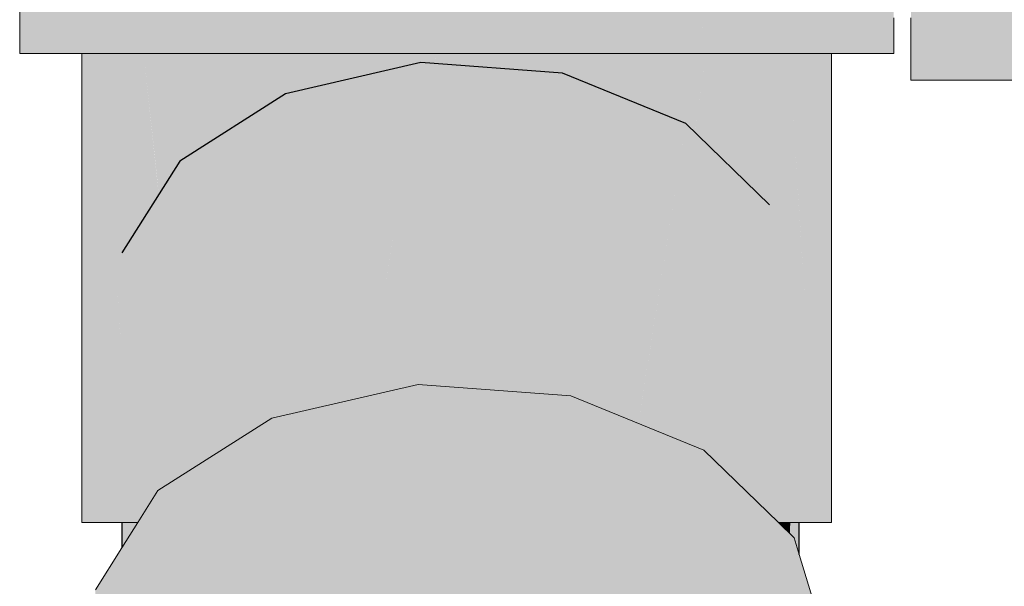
# Model space of a CAD drawing. Header units: millimetres. Extents: x 321 to 585, y -277 to 9.
# Tile 377 of 656: x 530.06 to 530.352, y -237.767 to -237.599. Entities that reach past the tile are written whole.
import ezdxf

# ---------------------------------------------------------------- set-up
doc = ezdxf.new("R2010")
doc.units = ezdxf.units.MM
doc.header["$MEASUREMENT"] = 0
doc.layers.add('CV-Condutos', color=1, linetype='Continuous', lineweight=25)
doc.layers.add('CV-Conexões', color=9, linetype='Continuous', lineweight=18)

msp = doc.modelspace()

# ---------------------------------------------------------------- hatches: boundary and pattern name
at = {"layer": 'CV-Condutos', "linetype": 'Continuous'}
for points in [[(530.16341, -237.71023), (530.179, -237.61158), (530.13891, -237.62078), (530.13891, -237.71585), (530.15238, -237.71276)], [(530.16411, -237.70581), (530.16341, -237.71023), (530.17816, -237.70685), (530.179, -237.70691), (530.179, -237.70666), (530.179, -237.61158)], [(530.20459, -237.7088), (530.22094, -237.71001), (530.22094, -237.6147), (530.179, -237.61158), (530.179, -237.70691), (530.19234, -237.7079)], [(530.23378, -237.71096), (530.22094, -237.6147), (530.22094, -237.70918), (530.22094, -237.71001), (530.22133, -237.71004), (530.22341, -237.71019), (530.23427, -237.71462)], [(530.24438, -237.71174), (530.25745, -237.62958), (530.22094, -237.6147), (530.24187, -237.71155), (530.22094, -237.6147), (530.23378, -237.71096), (530.23427, -237.71462), (530.24334, -237.71832)], [(530.12693, -237.72184), (530.13891, -237.62078), (530.10757, -237.6407), (530.10142, -237.73805), (530.10757, -237.73414), (530.12055, -237.72589)], [(530.12732, -237.71851), (530.12693, -237.72184), (530.1349, -237.71677), (530.13891, -237.71585), (530.13891, -237.71423), (530.13891, -237.62078)], [(530.25745, -237.62958), (530.24334, -237.71832), (530.25745, -237.72408)], [(530.27358, -237.73066), (530.28224, -237.65367), (530.25745, -237.62958), (530.25745, -237.72107), (530.25745, -237.72408), (530.25951, -237.72492), (530.2628, -237.72626), (530.26942, -237.72896), (530.27208, -237.73005), (530.26942, -237.72896), (530.2628, -237.72626), (530.26992, -237.73318), (530.27296, -237.73613)], [(530.10144, -237.7377), (530.10757, -237.6407), (530.09042, -237.6679)], [(530.28224, -237.65367), (530.27622, -237.70715), (530.27296, -237.73613), (530.28224, -237.74514), (530.28224, -237.73545)], [(530.09042, -237.74765), (530.09042, -237.7552), (530.09517, -237.74765)], [(530.28836, -237.74765), (530.28482, -237.74765), (530.28823, -237.75097)], [(530.28836, -237.74765), (530.2878, -237.76161), (530.28863, -237.76552)], [(530.291, -237.75366), (530.291, -237.74765), (530.28836, -237.74765), (530.28837, -237.74837), (530.28954, -237.75224), (530.291, -237.75711), (530.28969, -237.75238), (530.291, -237.75711)], [(530.28837, -237.74837), (530.28841, -237.75115), (530.28954, -237.75224)]]:
    msp.add_hatch(color=11, dxfattribs=at).paths.add_polyline_path(points)
at = {"layer": 'CV-Conexões', "linetype": 'Continuous'}
for points in [[(530.36128, -237.61675), (530.36128, -237.61234), (530.36128, -237.59941), (530.36128, -237.59833), (530.35934, -237.59833), (530.36128, -237.59833), (530.36128, -237.57884), (530.36128, -237.55205), (530.36128, -237.52083), (530.36128, -237.48734), (530.36128, -237.45384), (530.36128, -237.42265), (530.36128, -237.39583), (530.36128, -237.37634), (530.32599, -237.37634), (530.36128, -237.37634), (530.36128, -237.37529), (530.36128, -237.36236), (530.36128, -237.35794), (530.32408, -237.35794), (530.32408, -237.36236), (530.32408, -237.37529), (530.32408, -237.37634), (530.32408, -237.39583), (530.32408, -237.42265), (530.32408, -237.45384), (530.32408, -237.48734), (530.32408, -237.52083), (530.32408, -237.55205), (530.32408, -237.57884), (530.32408, -237.59833), (530.32408, -237.59941), (530.32408, -237.61234), (530.32408, -237.61675)], [(530.0602, -237.6089), (530.06461, -237.6089), (530.07754, -237.6089), (530.0786, -237.6089), (530.0786, -237.60754), (530.0786, -237.6089), (530.0981, -237.6089), (530.0981, -237.58257), (530.0786, -237.58257), (530.07754, -237.58257), (530.06461, -237.58257), (530.0602, -237.58257)], [(530.10025, -237.5892), (530.0981, -237.6089), (530.12117, -237.6089), (530.1249, -237.6089), (530.12291, -237.59858), (530.12265, -237.59848), (530.11667, -237.596), (530.11285, -237.59442), (530.11126, -237.59598), (530.11285, -237.59442), (530.10941, -237.59299), (530.10876, -237.59272), (530.10941, -237.59299), (530.11285, -237.59442), (530.11667, -237.596), (530.12265, -237.59848), (530.12291, -237.59858), (530.12275, -237.59776), (530.11528, -237.59203), (530.12275, -237.59776), (530.1249, -237.6089), (530.13727, -237.6089), (530.1249, -237.59941), (530.13727, -237.6089), (530.1249, -237.58257), (530.10297, -237.58257), (530.10097, -237.58257), (530.0981, -237.58257), (530.0981, -237.58831), (530.0981, -237.6089)], [(530.22309, -237.6089), (530.25431, -237.6089), (530.25431, -237.58257), (530.22309, -237.58257), (530.1896, -237.58257), (530.15611, -237.58257), (530.1249, -237.58257), (530.13472, -237.60348), (530.13727, -237.6089), (530.14781, -237.6089), (530.15611, -237.6089), (530.1896, -237.6089)], [(530.319, -237.59833), (530.319, -237.58257), (530.31459, -237.58257), (530.31459, -237.59833), (530.31723, -237.59833), (530.31459, -237.59833), (530.31459, -237.58683), (530.31459, -237.58257), (530.31209, -237.58683), (530.31459, -237.58257), (530.3092, -237.58257), (530.30167, -237.58257), (530.3092, -237.58683), (530.3092, -237.59176), (530.3092, -237.58683), (530.30516, -237.58683), (530.3092, -237.58683), (530.30167, -237.58257), (530.30376, -237.58683), (530.30167, -237.58257), (530.3006, -237.58257), (530.3006, -237.58394), (530.3006, -237.58257), (530.2811, -237.58257), (530.29834, -237.58683), (530.3006, -237.58683), (530.29834, -237.58683), (530.2811, -237.58257), (530.27824, -237.58257), (530.25431, -237.58257), (530.2752, -237.58653), (530.25431, -237.58257), (530.25431, -237.58683), (530.25431, -237.6089), (530.27497, -237.58683), (530.25431, -237.6089), (530.26946, -237.59401), (530.27677, -237.58683), (530.2811, -237.58683), (530.27677, -237.58683), (530.25431, -237.6089), (530.2811, -237.6089), (530.3006, -237.6089), (530.3006, -237.60184), (530.3006, -237.6089), (530.30167, -237.6089), (530.30167, -237.58683), (530.3092, -237.59792), (530.30167, -237.58683), (530.30167, -237.59833), (530.3092, -237.59833), (530.3094, -237.59833), (530.3092, -237.59833), (530.30167, -237.59833), (530.3092, -237.60449), (530.30167, -237.59833), (530.30167, -237.6089), (530.3092, -237.6089), (530.31459, -237.6089), (530.319, -237.6089)], [(530.07921, -237.6089), (530.0786, -237.6089), (530.0786, -237.74765), (530.08238, -237.74765), (530.08238, -237.6089), (530.0794, -237.6089)], [(530.09002, -237.6089), (530.08471, -237.6089), (530.08415, -237.6089), (530.08846, -237.67101), (530.09042, -237.69926), (530.08862, -237.67076), (530.09013, -237.69462), (530.09013, -237.66837), (530.09013, -237.69462), (530.09042, -237.69926), (530.08846, -237.67101), (530.08415, -237.6089), (530.08834, -237.67121), (530.08415, -237.6089), (530.08238, -237.6089), (530.08747, -237.67258), (530.08782, -237.67203), (530.08747, -237.67258), (530.09042, -237.70217), (530.08747, -237.67258), (530.08238, -237.6089), (530.08238, -237.68066), (530.08238, -237.74765), (530.09042, -237.70942), (530.08238, -237.74765), (530.09042, -237.74765), (530.09348, -237.74765), (530.09042, -237.6679), (530.09023, -237.6682), (530.09042, -237.6679), (530.09348, -237.74765), (530.09153, -237.66615), (530.0915, -237.66618), (530.09153, -237.66615), (530.09042, -237.62141), (530.09153, -237.66615), (530.09348, -237.74765), (530.09348, -237.66306), (530.09348, -237.6089), (530.093, -237.6089), (530.09319, -237.66351), (530.09286, -237.66403), (530.09319, -237.66351), (530.093, -237.6089), (530.09246, -237.6089), (530.09042, -237.61977), (530.09246, -237.6089), (530.09042, -237.6089), (530.09016, -237.6089), (530.09013, -237.60931)], [(530.09013, -237.60931), (530.09012, -237.6089), (530.09004, -237.6089)], [(530.10019, -237.64539), (530.10083, -237.65139), (530.1088, -237.72602), (530.10889, -237.72589), (530.10892, -237.72583), (530.10136, -237.65055), (530.10077, -237.64502), (530.09691, -237.6089), (530.10062, -237.64511), (530.09691, -237.6089), (530.09629, -237.6089), (530.10054, -237.64516), (530.1012, -237.6508), (530.10054, -237.64516), (530.09629, -237.6089), (530.09348, -237.6089), (530.09348, -237.64966), (530.09348, -237.66306), (530.09348, -237.7431), (530.09348, -237.74765), (530.09951, -237.73926), (530.09348, -237.74765), (530.09517, -237.74765), (530.10109, -237.73826), (530.10821, -237.73373), (530.10715, -237.72864), (530.10844, -237.7266), (530.0992, -237.65397), (530.09827, -237.64661), (530.09983, -237.64562), (530.09827, -237.64661), (530.0992, -237.65397), (530.10844, -237.7266), (530.1088, -237.72602), (530.10083, -237.65139)], [(530.1008, -237.645), (530.10136, -237.65055), (530.10962, -237.73283), (530.1106, -237.73221), (530.10757, -237.6407), (530.11111, -237.63844), (530.11111, -237.63507), (530.11111, -237.6089), (530.09718, -237.6089), (530.09691, -237.6089)], [(530.12117, -237.6089), (530.11111, -237.6089), (530.11111, -237.63844), (530.1267, -237.62853), (530.12809, -237.61792), (530.12927, -237.6089), (530.12476, -237.6089), (530.12283, -237.6089), (530.12177, -237.6089)], [(530.13087, -237.62588), (530.1341, -237.62383), (530.1341, -237.6089), (530.13042, -237.6089), (530.12927, -237.6089), (530.1267, -237.62853), (530.12989, -237.62651)], [(530.15373, -237.61135), (530.15481, -237.6118), (530.15437, -237.61095), (530.15426, -237.61102), (530.15437, -237.61095), (530.15481, -237.6118), (530.15501, -237.61054), (530.15526, -237.6089), (530.1533, -237.6089), (530.15276, -237.6089), (530.14781, -237.6089), (530.1341, -237.6089), (530.1341, -237.62188), (530.1341, -237.62383), (530.13891, -237.62078), (530.13966, -237.6206), (530.15335, -237.6116), (530.13966, -237.6206), (530.15397, -237.61732), (530.15505, -237.61707), (530.16088, -237.61574), (530.16088, -237.61431), (530.16088, -237.6089), (530.1606, -237.6089), (530.15526, -237.6089), (530.15481, -237.6118)], [(530.16088, -237.61023), (530.16088, -237.61574), (530.179, -237.61158), (530.18308, -237.61188), (530.18329, -237.61059), (530.18357, -237.6089), (530.16088, -237.6089)], [(530.21833, -237.61451), (530.21833, -237.6089), (530.19563, -237.6089), (530.19418, -237.6089), (530.1896, -237.6089), (530.18815, -237.6089), (530.18357, -237.6089), (530.18308, -237.61188), (530.1837, -237.61193), (530.18818, -237.61226), (530.1896, -237.61237), (530.19033, -237.61242), (530.19485, -237.61276), (530.19628, -237.61286)], [(530.22488, -237.615), (530.22395, -237.6089), (530.22301, -237.6089), (530.2247, -237.61498), (530.22301, -237.6089), (530.21833, -237.6089), (530.21833, -237.61364), (530.21833, -237.61451), (530.21864, -237.61453), (530.22007, -237.61464), (530.21997, -237.61431), (530.22007, -237.61464), (530.22094, -237.6147), (530.2233, -237.61488), (530.22094, -237.6147), (530.22429, -237.61607), (530.22408, -237.61494), (530.22429, -237.61607), (530.22509, -237.6164)], [(530.24511, -237.62455), (530.24511, -237.6089), (530.23671, -237.6089), (530.23529, -237.6089), (530.22395, -237.6089), (530.22509, -237.6164), (530.24204, -237.6233), (530.2442, -237.62418), (530.24436, -237.62425)], [(530.2604, -237.63079), (530.26327, -237.6089), (530.25803, -237.6089), (530.24511, -237.6089), (530.24511, -237.61759), (530.24511, -237.62455), (530.2458, -237.62484), (530.24869, -237.62107), (530.2458, -237.62484), (530.24855, -237.62596), (530.25616, -237.62906), (530.25622, -237.62839), (530.25616, -237.62906), (530.25745, -237.62958), (530.26006, -237.63065), (530.25745, -237.62958), (530.26021, -237.63227)], [(530.28908, -237.6251), (530.29682, -237.74765), (530.3006, -237.74765), (530.3006, -237.6089), (530.29761, -237.6089), (530.29734, -237.6089), (530.29682, -237.6089), (530.29235, -237.6089), (530.28908, -237.6089), (530.28806, -237.6089), (530.28766, -237.6089), (530.28725, -237.6089), (530.28573, -237.6089), (530.28573, -237.66528), (530.28573, -237.65706), (530.28573, -237.6089), (530.2718, -237.6089), (530.28306, -237.65447), (530.28224, -237.65367), (530.28306, -237.65447), (530.2718, -237.6089), (530.27332, -237.62406), (530.27565, -237.64727), (530.27332, -237.62406), (530.2718, -237.6089), (530.26962, -237.6089), (530.27016, -237.61356), (530.26962, -237.6089), (530.26875, -237.6089), (530.27387, -237.64554), (530.26875, -237.6089), (530.26809, -237.6089), (530.26455, -237.6089), (530.26327, -237.6089), (530.26021, -237.63227), (530.26422, -237.63616), (530.26528, -237.63719), (530.26809, -237.63993), (530.27259, -237.6443), (530.26809, -237.63993), (530.26809, -237.73141), (530.28482, -237.74765), (530.28573, -237.74765), (530.27315, -237.64484), (530.28573, -237.74765), (530.28797, -237.6727), (530.28573, -237.74765), (530.28908, -237.74765), (530.291, -237.74765), (530.29682, -237.74765), (530.291, -237.69412), (530.29274, -237.68856), (530.291, -237.68279), (530.28908, -237.6764), (530.291, -237.68279), (530.29274, -237.68856), (530.291, -237.66334), (530.28908, -237.63543), (530.291, -237.66334), (530.291, -237.66106), (530.291, -237.66334), (530.29274, -237.68856), (530.291, -237.69412), (530.29682, -237.74765), (530.29318, -237.69), (530.291, -237.65558)], [(530.29081, -237.77578), (530.29097, -237.83304), (530.291, -237.84484), (530.291, -237.8332), (530.291, -237.84484), (530.29355, -237.84834), (530.29345, -237.84468), (530.29341, -237.84452), (530.29345, -237.84468), (530.291, -237.77671), (530.29345, -237.84468), (530.29163, -237.77967), (530.291, -237.75711), (530.28954, -237.75224), (530.28965, -237.77033), (530.29, -237.82847), (530.28965, -237.77033), (530.28954, -237.75224), (530.28761, -237.76073), (530.2814, -237.78803), (530.28306, -237.79582), (530.2814, -237.78803), (530.27385, -237.82124), (530.28954, -237.75224), (530.28482, -237.74765), (530.2628, -237.72626), (530.2628, -237.74765), (530.2628, -237.72626), (530.22341, -237.71019), (530.17816, -237.70685), (530.1349, -237.71677), (530.1349, -237.74765), (530.1349, -237.80092), (530.1349, -237.80784), (530.15039, -237.80281), (530.15073, -237.8025), (530.15039, -237.80281), (530.1512, -237.80255), (530.16275, -237.7988), (530.17205, -237.79578), (530.16108, -237.79319), (530.15842, -237.79557), (530.15407, -237.79233), (530.15137, -237.80192), (530.15735, -237.7807), (530.16667, -237.74765), (530.15735, -237.7807), (530.15407, -237.79233), (530.15842, -237.79557), (530.16108, -237.79319), (530.16117, -237.7931), (530.16104, -237.79307), (530.16119, -237.79308), (530.16558, -237.78914), (530.16601, -237.78875), (530.16558, -237.78914), (530.16119, -237.79308), (530.17036, -237.79405), (530.17187, -237.79421), (530.17078, -237.78445), (530.17256, -237.78286), (530.16917, -237.77005), (530.17256, -237.78286), (530.17365, -237.78187), (530.17816, -237.79379), (530.17816, -237.77781), (530.17816, -237.76196), (530.17816, -237.74765), (530.17816, -237.79379), (530.17365, -237.78187), (530.17256, -237.78286), (530.17078, -237.78445), (530.17187, -237.79421), (530.17036, -237.79405), (530.16117, -237.7931), (530.16108, -237.79319), (530.17205, -237.79578), (530.17566, -237.7946), (530.17816, -237.79487), (530.1955, -237.79669), (530.19858, -237.78717), (530.21132, -237.74765), (530.20004, -237.78263), (530.19858, -237.78717), (530.19635, -237.79405), (530.1955, -237.79669), (530.20213, -237.79739), (530.2024, -237.79741), (530.20435, -237.79762), (530.21142, -237.79532), (530.21326, -237.79472), (530.21656, -237.79365), (530.20454, -237.78523), (530.21638, -237.79206), (530.2182, -237.79312), (530.22013, -237.79249), (530.21521, -237.78177), (530.22013, -237.79249), (530.22114, -237.79216), (530.22341, -237.79612), (530.22341, -237.79142), (530.22341, -237.7791), (530.22341, -237.74765), (530.22341, -237.79612), (530.22114, -237.79216), (530.22013, -237.79249), (530.2182, -237.79312), (530.22122, -237.79486), (530.2182, -237.79312), (530.21638, -237.79206), (530.21755, -237.79333), (530.21638, -237.79206), (530.20454, -237.78523), (530.21656, -237.79365), (530.21326, -237.79472), (530.21142, -237.79532), (530.20435, -237.79762), (530.21716, -237.79897), (530.22341, -237.79962), (530.23083, -237.8004), (530.23853, -237.80485), (530.23962, -237.80133), (530.2562, -237.74765), (530.24551, -237.78225), (530.25907, -237.80091), (530.26144, -237.80416), (530.2628, -237.80604), (530.27229, -237.8191), (530.2628, -237.80604), (530.26144, -237.80416), (530.25907, -237.80091), (530.24551, -237.78225), (530.24119, -237.79623), (530.23853, -237.80485), (530.2539, -237.81372), (530.25996, -237.81722), (530.2628, -237.81886), (530.27305, -237.82478), (530.27887, -237.82814), (530.28327, -237.79682), (530.28936, -237.82544), (530.28805, -237.76282), (530.28954, -237.76982), (530.28998, -237.82837), (530.28954, -237.76982), (530.28805, -237.76282), (530.28936, -237.82544), (530.28327, -237.79682), (530.27887, -237.82814), (530.28954, -237.84282), (530.28954, -237.8343), (530.28954, -237.82631), (530.28954, -237.84282), (530.29009, -237.84358), (530.29024, -237.8296), (530.29009, -237.84358), (530.291, -237.84484), (530.29097, -237.83304)], [(530.10109, -237.73826), (530.09517, -237.74765), (530.09042, -237.7552), (530.0826, -237.76761), (530.0826, -237.8468), (530.08624, -237.83863), (530.0826, -237.8468), (530.0826, -237.84804), (530.08591, -237.84505), (530.08782, -237.84333), (530.08858, -237.83336), (530.09042, -237.80948), (530.08858, -237.83336), (530.09042, -237.82923), (530.09095, -237.82805), (530.09042, -237.82923), (530.08858, -237.83336), (530.08782, -237.84333), (530.09007, -237.8413), (530.09042, -237.83806), (530.09007, -237.8413), (530.09042, -237.84099), (530.09115, -237.85612), (530.09143, -237.84008), (530.09166, -237.82644), (530.09143, -237.84008), (530.09434, -237.83745), (530.0971, -237.83497), (530.10072, -237.83171), (530.09562, -237.81756), (530.10072, -237.83171), (530.10109, -237.83138), (530.10053, -237.80653), (530.10009, -237.74765), (530.10053, -237.80653), (530.10109, -237.83138), (530.10312, -237.82955), (530.11377, -237.81995), (530.10956, -237.81508), (530.10109, -237.80526), (530.10956, -237.81508), (530.11377, -237.81995), (530.11921, -237.79342), (530.11493, -237.81432), (530.11377, -237.81995), (530.1229, -237.81173), (530.13201, -237.80878), (530.13409, -237.8081), (530.1349, -237.80784), (530.13446, -237.80727), (530.1349, -237.80784), (530.1349, -237.80628), (530.13173, -237.80378), (530.1349, -237.80628), (530.1349, -237.80092), (530.12981, -237.7696), (530.12584, -237.7785), (530.12981, -237.7696), (530.1349, -237.80092), (530.13089, -237.76716), (530.12858, -237.74765), (530.12674, -237.74765), (530.10109, -237.74765), (530.12674, -237.74765), (530.12858, -237.74765), (530.12699, -237.74711), (530.12858, -237.74765), (530.13089, -237.76716), (530.1349, -237.80092), (530.1349, -237.75816), (530.1349, -237.74765), (530.1349, -237.72933), (530.13014, -237.74002), (530.1349, -237.72933), (530.1349, -237.71677)], [(530.29715, -237.80562), (530.29449, -237.84964), (530.299, -237.85584), (530.29742, -237.80687), (530.299, -237.85584), (530.299, -237.81433), (530.299, -237.78367), (530.291, -237.75711), (530.29163, -237.77967), (530.29345, -237.84468), (530.29355, -237.84834), (530.29374, -237.84606), (530.2945, -237.84962)]]:
    msp.add_hatch(color=241, dxfattribs=at).paths.add_polyline_path(points)

# ---------------------------------------------------------------- linework, layer by layer
at = {"layer": 'CV-Condutos'}
for p, q in [((530.179, -237.61158), (530.13891, -237.62078)), ((530.22094, -237.6147), (530.179, -237.61158)), ((530.25745, -237.62958), (530.22094, -237.6147)), ((530.13891, -237.62078), (530.10757, -237.6407)), ((530.28224, -237.65367), (530.25745, -237.62958)), ((530.10757, -237.6407), (530.09042, -237.6679)), ((530.09042, -237.74765), (530.09042, -237.7552)), ((530.291, -237.75366), (530.291, -237.74765)), ((530.291, -237.75711), (530.291, -237.75366))]:
    msp.add_line(p, q, dxfattribs=at)
at = {"layer": 'CV-Conexões'}
for p, q in [((530.0602, -237.58257), (530.0602, -237.6089)), ((530.319, -237.6089), (530.319, -237.59833)), ((530.32408, -237.59833), (530.32408, -237.59941)), ((530.32408, -237.59941), (530.32408, -237.61234)), ((530.0602, -237.6089), (530.06461, -237.6089)), ((530.06461, -237.6089), (530.07754, -237.6089)), ((530.07754, -237.6089), (530.0786, -237.6089)), ((530.0786, -237.6089), (530.0786, -237.74765)), ((530.0786, -237.6089), (530.0981, -237.6089)), ((530.0981, -237.6089), (530.12117, -237.6089)), ((530.12117, -237.6089), (530.1249, -237.6089)), ((530.1249, -237.6089), (530.13727, -237.6089)), ((530.13727, -237.6089), (530.14781, -237.6089)), ((530.14781, -237.6089), (530.15611, -237.6089)), ((530.15611, -237.6089), (530.1896, -237.6089)), ((530.1896, -237.6089), (530.22309, -237.6089)), ((530.22309, -237.6089), (530.25431, -237.6089)), ((530.25431, -237.6089), (530.2811, -237.6089)), ((530.2811, -237.6089), (530.3006, -237.6089)), ((530.3006, -237.74765), (530.3006, -237.6089)), ((530.3006, -237.6089), (530.30167, -237.6089)), ((530.30167, -237.6089), (530.3092, -237.6089)), ((530.3092, -237.6089), (530.31459, -237.6089)), ((530.31459, -237.6089), (530.319, -237.6089)), ((530.32408, -237.61234), (530.32408, -237.61675)), ((530.32408, -237.61675), (530.36128, -237.61675)), ((530.17816, -237.70685), (530.1349, -237.71677)), ((530.22341, -237.71019), (530.17816, -237.70685)), ((530.2628, -237.72626), (530.22341, -237.71019)), ((530.1349, -237.71677), (530.10109, -237.73826)), ((530.28482, -237.74765), (530.2628, -237.72626)), ((530.10109, -237.73826), (530.09517, -237.74765)), ((530.0786, -237.74765), (530.08238, -237.74765)), ((530.08238, -237.74765), (530.09042, -237.74765)), ((530.09042, -237.74765), (530.09348, -237.74765)), ((530.09517, -237.74765), (530.09042, -237.7552)), ((530.09348, -237.74765), (530.09517, -237.74765)), ((530.28482, -237.74765), (530.28573, -237.74765)), ((530.28954, -237.75224), (530.28482, -237.74765)), ((530.28573, -237.74765), (530.28908, -237.74765)), ((530.28908, -237.74765), (530.291, -237.74765)), ((530.291, -237.74765), (530.29682, -237.74765)), ((530.29682, -237.74765), (530.3006, -237.74765)), ((530.291, -237.75711), (530.28954, -237.75224)), ((530.09042, -237.7552), (530.0826, -237.76761)), ((530.299, -237.78367), (530.291, -237.75711))]:
    msp.add_line(p, q, dxfattribs=at)

doc.saveas('drawing.dxf')
